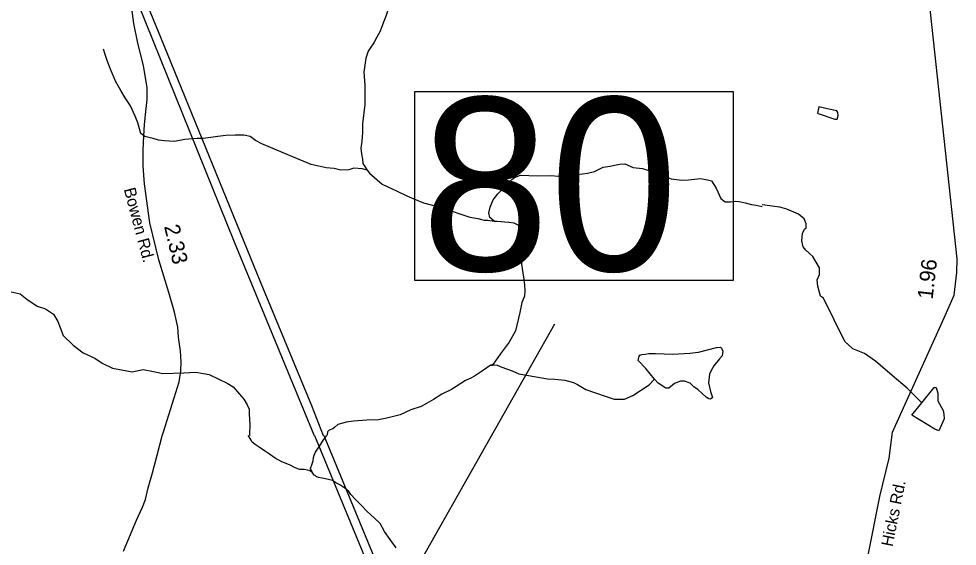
# Model space of a CAD drawing. Extents: x 1950930 to 2061844, y 904556 to 1017002.
# Drawn here: x 2030920 to 2038516, y 909084 to 913351 of the extents above; entities that cross this region are included whole.
import ezdxf

# ---------------------------------------------------------------- set-up
doc = ezdxf.new("R2010")
doc.units = 0
for name, color, linetype in [('Exist Hydrographic Creek Single Shore', 7, 'Continuous'), ('Exist Hydrographic Misc Water Feature', 7, 'Continuous'), ('Exist Road Primary US Structure Standard Bridge CELL', 7, 'Continuous'), ('Exist Road Secondary Structure Standard Bridge Number Label', 7, 'Continuous'), ('Exist Road Secondary Type 51 Attributed', 7, 'Continuous'), ('Exist Road Secondary Type 51 Label', 7, 'Continuous'), ('Exist Utilities Electrical Transmission Line', 7, 'Continuous')]:
    doc.layers.add(name, color=color, linetype=linetype)

msp = doc.modelspace()

# ---------------------------------------------------------------- linework, layer by layer
at = {"layer": 'Exist Hydrographic Creek Single Shore'}
for points in [[(2034062.3, 913877.5), (2034022.4, 913773.3), (2033996.5, 913711.5), (2033970.5, 913629.3), (2033928.4, 913497.3), (2033896.6, 913385.4), (2033864.7, 913301.4), (2033844.9, 913249.3), (2033816.7, 913203.3), (2033792.8, 913157.2), (2033764.9, 913113.1), (2033748.7, 913089.2), (2033728.8, 913033.2), (2033713, 912919.3), (2033721, 912815.1), (2033721.1, 912657.2), (2033701.1, 912501.1), (2033703.3, 912431.2), (2033697.2, 912361.1), (2033689.2, 912305.1), (2033693.4, 912257.1), (2033701.4, 912215.3), (2033705.3, 912179.1), (2033739.3, 912125.3)], [(2033739.3, 912125.3), (2033699.5, 912137.2), (2033631.3, 912141.3), (2033591.4, 912129), (2033525.4, 912127.1), (2033471.5, 912141), (2033407.3, 912144.9), (2033285.5, 912173), (2033111.4, 912244.9), (2032887.2, 912338.8), (2032837.3, 912366.7), (2032793.3, 912398.5), (2032741.4, 912410.7), (2032671.1, 912408.5), (2032595.3, 912406.5), (2032531.1, 912398.3), (2032475.2, 912390.3), (2032411.3, 912382.4), (2032363.4, 912382.4), (2032263.2, 912374.3), (2032179.2, 912358.3), (2032099.2, 912362.3), (2032051.4, 912370.2), (2032007.4, 912382.2), (2031971.4, 912390.2), (2031939.1, 912398.1), (2031907.1, 912422), (2031883.4, 912510.1), (2031863.1, 912562.1), (2031823.2, 912645.9), (2031781.2, 912710.1), (2031747, 912771.9), (2031702.9, 912846), (2031662.9, 912942), (2031634.9, 913013.7), (2031618.8, 913062), (2031604.9, 913105.9)], [(2033739.3, 912125.3), (2033757.5, 912101.3), (2033861.3, 912013.1), (2033983.5, 911955.5), (2034061.5, 911917.4), (2034117.4, 911893.3), (2034195.5, 911861.5), (2034269.6, 911843.6), (2034347.6, 911821.6), (2034569.5, 911745.8), (2034635.6, 911735.9), (2034687.5, 911721.7), (2034715.7, 911721.8), (2034767.7, 911713.8)], [(2034767.7, 911713.8), (2034791.7, 911714), (2034887.6, 911705.8), (2034927.6, 911700), (2034963.6, 911681.9), (2034983.7, 911637.8), (2034979.7, 911526), (2034989.9, 911366), (2035003.8, 911260), (2035012, 911197.9), (2035015.9, 911149.9), (2035012.1, 911106), (2034992, 911055.9), (2034976.3, 910976.1), (2034940, 910827.9), (2034888.3, 910736.1), (2034816.3, 910637.8), (2034760.5, 910555.9), (2034736.3, 910545.9)], [(2030858.2, 911143.2), (2030932, 911125.3), (2030986.2, 911081.5), (2031068.1, 911025.7), (2031136.2, 911003.6), (2031200.3, 910961.6), (2031236.2, 910901.8), (2031278.5, 910789.7), (2031360.2, 910711.8), (2031442.2, 910647.8), (2031536.5, 910605.8), (2031594.4, 910563.9), (2031678.6, 910525.8), (2031838.4, 910495.9), (2031926.4, 910514.1), (2032010.4, 910498.2), (2032086.6, 910482.2), (2032256.6, 910486.2), (2032352.6, 910492.5), (2032416.3, 910480.3), (2032460.5, 910474.5), (2032538.4, 910434.5), (2032606.4, 910404.5), (2032656.6, 910374.6), (2032690.5, 910332.6), (2032742.5, 910274.7), (2032768.5, 910228.6), (2032784.8, 910192.5), (2032784.6, 910152.8), (2032788.8, 910068.7), (2032786.8, 909988.6), (2032788.9, 909978.8)], [(2034736.3, 910545.9), (2034680.4, 910507.7), (2034608.6, 910459.6), (2034578.4, 910443.9), (2034536.3, 910425.7), (2034422.6, 910351.6), (2034344.7, 910313.5), (2034276.5, 910271.6), (2034220.7, 910239.6), (2034176.6, 910215.6), (2034092.7, 910187.4), (2034006.5, 910147.5), (2033898.6, 910119.2), (2033830.8, 910107.2), (2033736.5, 910103.2), (2033628.7, 910095.3), (2033568.8, 910087), (2033542.7, 910079), (2033502.8, 910069), (2033476.8, 910046.9), (2033460.8, 910035.1), (2033432.6, 910022.9), (2033418.6, 910011), (2033414.8, 909984.9), (2033412.7, 909979)], [(2033294.3, 909682.3), (2033270.2, 909696.2), (2033230.1, 909704.2), (2033194.1, 909704.2), (2033158.2, 909718.1), (2033110.2, 909744.1), (2033050.2, 909766.1), (2032994.2, 909796.1), (2032950.1, 909830), (2032910.2, 909856), (2032866, 909886), (2032834.1, 909907.8), (2032810, 909925.9), (2032800.2, 909941.9), (2032784.1, 909969.9), (2032778, 909979.8)], [(2033294.3, 909682.3), (2033282.2, 909714.1), (2033294.1, 909750.1), (2033302.2, 909774.1), (2033306.2, 909802.3), (2033310.2, 909822.2), (2033322.1, 909846.2), (2033338.2, 909870.2), (2033366, 909910.3), (2033386.1, 909944.3), (2033412.1, 909980.3)], [(2033974.7, 909072.6), (2033926.6, 909138.6), (2033880.5, 909202.5), (2033844.5, 909268.5), (2033796.4, 909314.5), (2033740.5, 909366.4), (2033688.3, 909418.5), (2033644.4, 909462.4), (2033608.3, 909502.4), (2033592.3, 909526.3), (2033560.3, 909554.4), (2033518.2, 909580.3), (2033486.2, 909598.3), (2033458.2, 909616.3), (2033438.3, 909620.3), (2033402.2, 909628.3), (2033374.3, 909634.2), (2033346.3, 909640.2), (2033326.2, 909648.2), (2033318.2, 909656.2), (2033310.3, 909660.2), (2033306.2, 909666.2), (2033294.3, 909682.3)]]:
    msp.add_lwpolyline(points, dxfattribs=at)
at = {"layer": 'Exist Hydrographic Misc Water Feature'}
for points in [[(2037475.6, 912619.4), (2037395.6, 912639.4), (2037383.7, 912587.1), (2037389.9, 912585.4)], [(2037525.8, 912539.6), (2037543.8, 912539.5), (2037551.9, 912567.6), (2037549.8, 912591.6), (2037541.9, 912605.5), (2037475.6, 912619.4)], [(2037389.9, 912585.4), (2037525.8, 912539.6)], [(2034767.7, 911713.8), (2034733.5, 911743.8), (2034723.5, 911781.7), (2034735.6, 911827.7), (2034759.5, 911886), (2034797.5, 911933.7), (2034863.6, 912001.9), (2034911.5, 912049.8), (2034931.6, 912067.8), (2034979.5, 912085.9), (2035119.5, 912080), (2035227.5, 912082), (2035287.5, 912078.2), (2035347.5, 912078.2), (2035443.3, 912090.4), (2035523.3, 912102.2), (2035579.3, 912116.4), (2035617.4, 912134.4), (2035649.3, 912150.4), (2035705.2, 912158.5), (2035741.5, 912166.6), (2035785.3, 912174.5), (2035825.4, 912176.7), (2035893.4, 912148.7), (2035969.3, 912138.6), (2036071.4, 912108.6), (2036125.4, 912084.8), (2036201.2, 912056.7), (2036285.3, 912044.8), (2036341.5, 912046.9), (2036437.2, 912059), (2036493.5, 912049), (2036525.4, 912038.8), (2036565.6, 911980.9), (2036601.6, 911897.1), (2036637.4, 911869.1), (2036681.4, 911869.2), (2036721.5, 911875), (2036751.4, 911873), (2036799.4, 911863.2), (2036851.6, 911849.3), (2036887.6, 911843.3), (2036937.6, 911833.1)], [(2038228.1, 910245.1), (2038110.1, 910362.7), (2037989.9, 910466.6), (2037855.4, 910582.2), (2037765.5, 910642.2), (2037671.5, 910681.8), (2037605.4, 910741.6), (2037432.5, 911091.4), (2037408.5, 911107.3), (2037388.5, 911187.1), (2037382.4, 911239.4), (2037400.4, 911283.4), (2037402.1, 911335.2), (2037345.9, 911427.2), (2037289.9, 911479.3), (2037269.8, 911505), (2037257.7, 911555.1), (2037263.5, 911615), (2037279.6, 911649.1), (2037291.6, 911659.1), (2037291.7, 911691.2), (2037275.5, 911733.2), (2037231.3, 911770.9), (2037137.3, 911810.9), (2037079.2, 911826.5), (2036937.2, 911846.5)], [(2036066.3, 910434.8), (2035996.3, 910522.5), (2035934.3, 910586.5), (2035940.2, 910620.5), (2035946.3, 910628.6), (2035962.2, 910634.5), (2035990.1, 910638.5), (2036018.4, 910642.5), (2036074.2, 910642.7), (2036214.3, 910638.8), (2036352.2, 910646.8), (2036422.3, 910652.9), (2036566.1, 910690.9), (2036600.3, 910693.2), (2036606.4, 910685.2), (2036618.4, 910662.9), (2036614.3, 910624.9), (2036592.4, 910599.1), (2036546.3, 910543), (2036522.5, 910500.8), (2036510.5, 910477.1), (2036502.5, 910405.1), (2036518.4, 910336.8), (2036534.5, 910286.9), (2036518.4, 910272.8), (2036506.4, 910277), (2036482.4, 910291), (2036448.6, 910322.9), (2036418.6, 910349.1), (2036382.4, 910374.8), (2036354.4, 910402.9), (2036308.5, 910418.9), (2036276.3, 910419), (2036226.4, 910400.9), (2036182.3, 910362.8), (2036158.3, 910362.7), (2036094.5, 910402.7), (2036066.3, 910434.8)], [(2034736.3, 910545.9), (2034772.2, 910551.8), (2034792.5, 910547.7), (2034830.3, 910533.8), (2034912.3, 910501.9), (2034968.3, 910480.1), (2035108.5, 910454.2), (2035198.4, 910438.3), (2035258.4, 910436), (2035338.4, 910428.2), (2035408.5, 910408.3), (2035442.3, 910392.2), (2035510.4, 910352.4), (2035580.4, 910328.3), (2035674.6, 910294.5), (2035738.5, 910274.5), (2035822.5, 910274.4), (2035890.6, 910302.5), (2036022.4, 910390.7), (2036066.3, 910434.8)], [(2038228.1, 910245.1), (2038330.1, 910369), (2038345.8, 910367), (2038358.1, 910323.1), (2038358, 910259.1), (2038400.4, 910181.1)], [(2038334.6, 910031.2), (2038148.3, 910144.7), (2038228.1, 910245.1)], [(2038400.4, 910181.1), (2038408.3, 910151.4), (2038410.5, 910115.3), (2038376.5, 910041.2), (2038366.8, 910017.1), (2038334.6, 910031.2)]]:
    msp.add_lwpolyline(points, dxfattribs=at)
at = {"layer": 'Exist Road Secondary Structure Standard Bridge Number Label'}
msp.add_line((2032961.4, 906825.9), (2035258.2, 910883.6), dxfattribs=at)
msp.add_lwpolyline([(2034124.7, 912763), (2036701.3, 912763), (2036701.3, 911233.8), (2034124.7, 911233.8)], close=True, dxfattribs=at)
at = {"layer": 'Exist Road Secondary Type 51 Attributed'}
for points in [[(2036971.4, 906379.7), (2037048.9, 906643.9), (2037458.6, 907894.6), (2037739, 908785), (2037796.4, 909025.2), (2037889.5, 909487.4), (2037965.1, 909795.5), (2037992, 910008.2), (2038408.8, 910932.5), (2038490, 911114.9), (2038511, 911298.6), (2038515.6, 911408.5), (2038049.2, 915729.7), (2038070.3, 915913.3), (2038263.1, 916389.3)], [(2031766.9, 909043.8), (2031874.1, 909296.2), (2031920.4, 909399.3), (2031944.4, 909463.3), (2031968.3, 909557.4), (2032002.2, 909679.3), (2032040.2, 909821.4), (2032080.8, 909978.5), (2032090.6, 910010.9), (2032177.1, 910285.9), (2032217.3, 910414.3), (2032231, 910500.9), (2032235.5, 910576.8), (2032229.5, 910663.5), (2032213.5, 910776.6), (2032206.4, 910856.5), (2032180.1, 910978.7), (2032135.3, 911137.5), (2032054.9, 911400.4), (2031981.3, 911700.4), (2031937.2, 912015), (2031927.4, 912158.6), (2031927.4, 912278.6), (2031928.9, 912351.5), (2031937.2, 912496.6), (2031949.4, 912599.9), (2031958.5, 912698.7), (2031958.5, 912792.9), (2031948.3, 912860.8), (2031928.3, 912970.8), (2031881.8, 913167.4), (2031851.5, 913313.3), (2031829.4, 913475.1)]]:
    msp.add_lwpolyline(points, dxfattribs=at)
at = {"layer": 'Exist Utilities Electrical Transmission Line'}
for p, q in [((2033314.1, 909980.1), (2034723.8, 906562.4)), ((2033390.1, 909980.2), (2034807.8, 906542.1))]:
    msp.add_line(p, q, dxfattribs=at)
for points in [[(2031844.3, 913749.1), (2032066.9, 913202.6), (2032880.1, 911210.9), (2033288.7, 910223.2), (2033384.9, 909979.1)], [(2031826.5, 913620.3), (2032664, 911546.8), (2033306.8, 909985.2), (2033306.9, 909979.2)]]:
    msp.add_lwpolyline(points, dxfattribs=at)

# ---------------------------------------------------------------- texts
at = {"layer": 'Exist Road Primary US Structure Standard Bridge CELL'}
for s, rotation, p in [('2.33', 283.30822, (2032095.5, 911671.8)), ('1.96', 83.45912, (2038316.1, 911077.1))]:
    msp.add_text(s, height=125, rotation=rotation, dxfattribs=at).set_placement(p)
at = {"layer": 'Exist Road Secondary Structure Standard Bridge Number Label'}
msp.add_text('80', height=1400, dxfattribs=at).set_placement((2034174.9, 911312.9))
at = {"layer": 'Exist Road Secondary Type 51 Label'}
for s, rotation, p in [('Bowen Rd.', 284.93785, (2031769.4, 911971.7)), ('Hicks Rd.', 78.56016, (2037991.6, 909075.9))]:
    msp.add_text(s, height=95, rotation=rotation, dxfattribs=at).set_placement(p)

doc.saveas('drawing.dxf')
